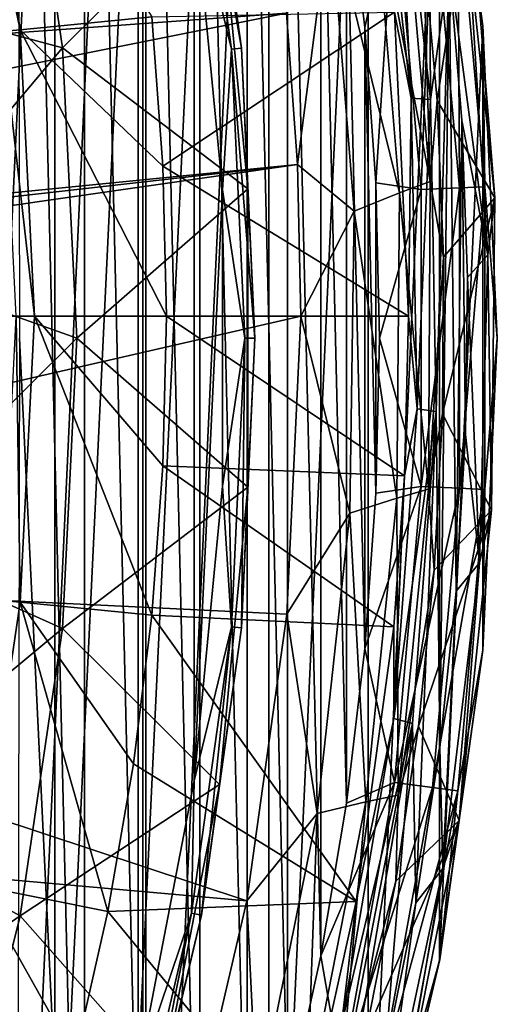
# Model space of a CAD drawing. Header units: metres. Extents: x -23 to 23, y -109 to 23.
# Tile 612 of 656: x 19.75 to 23, y -4.53 to 2.16. Entities that reach past the tile are written whole.
import ezdxf

# ---------------------------------------------------------------- set-up
doc = ezdxf.new("R2010")
doc.units = ezdxf.units.M
doc.layers.add('solid_509434_01', color=7, linetype='CONTINUOUS')

msp = doc.modelspace()

# ---------------------------------------------------------------- linework, layer by layer
at = {"layer": 'solid_509434_01'}
for points in [[(19.5541, 12.109192), (20.589169, 10.25053), (19.5541, -12.109192)], [(20.589169, 10.25053), (20.589169, -10.25053), (19.5541, -12.109192)], [(20.589169, 10.25053), (21.44606, 8.309953), (20.589169, -10.25053)], [(20.192781, -9.223369, 116), (20.192831, 9.223259, 116), (19.730137, 10.175865, 116)], [(19.75, 0, 116), (20.192781, -9.223369, 116), (19.730137, 10.175865, 116)], [(20.192781, -9.223369, 116), (20.609663, -8.250711, 116), (20.192831, 9.223259, 116)], [(20.609663, -8.250711, 116), (20.609707, 8.2506, 116), (20.192831, 9.223259, 116)], [(19.241846, -0.658242, 116), (19.241838, 8.789304, 116), (19.990435, 6.920155, 116)], [(21.44606, 8.309953), (21.44606, -8.309953), (20.589169, -10.25053)], [(21.44606, 8.309953), (22.122305, 6.292643), (21.44606, -8.309953)], [(20.609663, -8.250711, 116), (20.978037, -7.263582, 116), (20.609707, 8.2506, 116)], [(20.978037, -7.263582, 116), (20.978077, 7.263468, 116), (20.609707, 8.2506, 116)], [(20.978037, -7.263582, 116), (21.299629, -6.256796, 116), (20.978077, 7.263468, 116)], [(21.299629, -6.256796, 116), (21.299662, 6.256681, 116), (20.978077, 7.263468, 116)], [(19.990435, 6.920155, 116), (19.241852, -8.789273, 116), (19.241846, -0.658242, 116)], [(19.990435, 6.920155, 116), (19.990446, -6.920123, 116), (19.241852, -8.789273, 116)], [(19.990435, 6.920155, 116), (20.558002, 4.987086, 116), (19.990446, -6.920123, 116)], [(21.299629, -6.256796, 116), (21.573851, -5.233609, 116), (21.299662, 6.256681, 116)], [(21.573851, -5.233609, 116), (21.573877, 5.233493, 116), (21.299662, 6.256681, 116)], [(22.122305, 6.292643), (22.122305, -6.292643), (21.44606, -8.309953)], [(22.122305, 6.292643), (22.607851, 4.227122), (22.122305, -6.292643)], [(21.573851, -5.233609, 116), (21.798849, -4.200936, 116), (21.573877, 5.233493, 116)], [(21.798849, -4.200936, 116), (21.798872, 4.200819, 116), (21.573877, 5.233493, 116)], [(20.558002, 4.987086, 116), (20.55801, -4.987054, 116), (19.990446, -6.920123, 116)], [(20.558002, 4.987086, 116), (20.938776, 3.011133, 116), (20.55801, -4.987054, 116)], [(21.273342, 4.249959, 160.176529), (10.934602, 2.741548, 160.433731), (11.161527, 1.454595, 160.433731)], [(21.44433, 3.233089, 160.176529), (21.273342, 4.249959, 160.176529), (11.161527, 1.454595, 160.433731)], [(22.607851, 4.227122), (22.607851, -4.227122), (22.122305, -6.292643)], [(22.607851, 4.227122), (22.901945, 2.121328), (22.607851, -4.227122)], [(22.901886, 2.122175, 115.199997), (22.901945, 2.121328), (22.607851, 4.227122)], [(22.608381, 4.226244, 115.199997), (22.901886, 2.122175, 115.199997), (22.607851, 4.227122)], [(22.731499, 3.079191, 115.506149), (22.901886, 2.122175, 115.199997), (22.608381, 4.226244, 115.199997)], [(21.798849, -4.200936, 116), (21.973505, -3.161888, 116), (21.798872, 4.200819, 116)], [(21.973505, -3.161888, 116), (21.973522, 3.16177, 116), (21.798872, 4.200819, 116)], [(19.349432, 3.998841, 156.007462), (19.470388, 4.022895, 155.2547), (19.756243, 2.095817, 155.2547)], [(20.650084, 2.183856, 129.534592), (19.756243, 2.095817, 155.2547), (19.470388, 4.022895, 155.2547)], [(19.633511, 2.083732, 156.007462), (19.349432, 3.998841, 156.007462), (19.756243, 2.095817, 155.2547)], [(20.044273, 1.974189, 118.138596), (19.75425, 3.929365, 118.138596), (18.642668, 2.35196, 119.872559)], [(21.109957, 3.035153, 116.300888), (19.75425, 3.929365, 118.138596), (20.044273, 1.974189, 118.138596)], [(20.987879, 3.923314, 116.165947), (21.260345, 1.970061, 116.165947), (20.920675, 3.910752, 116.046921)], [(20.920675, 3.910752, 116.046921), (21.19227, 1.963753, 116.046921), (20.938776, 3.011133, 116)], [(21.260345, 1.970061, 116.165947), (21.19227, 1.963753, 116.046921), (20.920675, 3.910752, 116.046921)], [(20.987879, 3.923314, 116.165947), (21.109957, 3.035153, 116.300888), (21.260345, 1.970061, 116.165947)], [(22.175951, 3.729073, 117.699059), (22.30826, 3.732368, 117.650002), (22.414064, 1.630633, 117.699059)], [(22.175951, 3.729073, 117.699059), (22.414064, 1.630633, 117.699059), (22.300537, 2.216439, 117.822166)], [(22.535402, 3.601798, 117.650002), (22.545856, 1.622712, 117.650002), (22.30826, 3.732368, 117.650002)], [(22.414064, 1.630633, 117.699059), (22.30826, 3.732368, 117.650002), (22.545856, 1.622712, 117.650002)], [(22.535402, 3.601798, 117.650002), (22.672337, 2.542711, 117.650002), (22.545856, 1.622712, 117.650002)], [(21.566738, 2.209261, 160.176529), (21.44433, 3.233089, 160.176529), (11.161527, 1.454595, 160.433731)], [(21.973505, -3.161888, 116), (22.098917, -2.111116, 116), (21.973522, 3.16177, 116)], [(22.098917, -2.111116, 116), (22.098928, 2.110996, 116), (21.973522, 3.16177, 116)], [(22.301886, 3.020996, 115.939346), (21.973522, 3.16177, 116), (22.098928, 2.110996, 116)], [(22.161684, 3.056484, 159.877151), (22.543291, 1.064644, 159.558624), (22.361708, 3.148429, 159.558624)], [(22.361708, 3.148429, 159.558624), (22.543291, 1.064644, 159.558624), (22.496109, 2.676374, 159.185638)], [(21.302879, 1.01478, 116.300888), (21.109957, 3.035153, 116.300888), (20.044273, 1.974189, 118.138596)], [(21.260345, 1.970061, 116.165947), (21.109957, 3.035153, 116.300888), (21.302879, 1.01478, 116.300888)], [(21.863573, 2.909744, 160.093643), (22.335764, 0.987586, 159.877151), (22.161684, 3.056484, 159.877151)], [(22.301886, 3.020996, 115.939346), (22.098928, 2.110996, 116), (22.174629, 1.054676, 116)], [(22.161684, 3.056484, 159.877151), (22.335764, 0.987586, 159.877151), (22.543291, 1.064644, 159.558624)], [(22.482904, 1.009708, 115.939346), (22.301886, 3.020996, 115.939346), (22.174629, 1.054676, 116)], [(22.559431, 3.055882, 115.765907), (22.301886, 3.020996, 115.939346), (22.482904, 1.009708, 115.939346)], [(22.74254, 1.021369, 115.765907), (22.559431, 3.055882, 115.765907), (22.482904, 1.009708, 115.939346)], [(22.81246, 3.06731, 117.851746), (22.496109, 2.676374, 159.185638), (22.590055, 1.615224, 159.185638)], [(22.731499, 3.079191, 115.506149), (22.559431, 3.055882, 115.765907), (22.74254, 1.021369, 115.765907)], [(22.984234, 0.952525, 117.851746), (22.81246, 3.06731, 117.851746), (22.590055, 1.615224, 159.185638)], [(22.916006, 1.029159, 115.506149), (22.901886, 2.122175, 115.199997), (22.731499, 3.079191, 115.506149)], [(22.916006, 1.029159, 115.506149), (22.731499, 3.079191, 115.506149), (22.74254, 1.021369, 115.765907)], [(22.802988, 2.656073, 117.709198), (22.81246, 3.06731, 117.851746), (22.984234, 0.952525, 117.851746)], [(20.938776, 3.011133, 116), (20.93878, -3.0111, 116), (20.55801, -4.987054, 116)], [(20.938776, 3.011133, 116), (21.130297, 1.007506, 116), (20.93878, -3.0111, 116)], [(21.19227, 1.963753, 116.046921), (21.130297, 1.007506, 116), (20.938776, 3.011133, 116)], [(21.863573, 2.909744, 160.093643), (21.566738, 2.209261, 160.176529), (21.640291, 1.180788, 160.176529)], [(21.863573, 2.909744, 160.093643), (21.640291, 1.180788, 160.176529), (22.025549, 0.862171, 160.093643)], [(21.863573, 2.909744, 160.093643), (22.025549, 0.862171, 160.093643), (22.335764, 0.987586, 159.877151)], [(22.543291, 1.064644, 159.558624), (22.590055, 1.615224, 159.185638), (22.496109, 2.676374, 159.185638)], [(22.936514, 0.565848, 117.709198), (22.672337, 2.542711, 117.650002), (22.802988, 2.656073, 117.709198)], [(22.936514, 0.565848, 117.709198), (22.802988, 2.656073, 117.709198), (22.984234, 0.952525, 117.851746)], [(22.672337, 2.542711, 117.650002), (22.584717, -0.499924, 117.650002), (22.545856, 1.622712, 117.650002)], [(22.672337, 2.542711, 117.650002), (22.608679, -2.783803, 117.650002), (22.584717, -0.499924, 117.650002)], [(22.672337, 2.542711, 117.650002), (22.721287, -1.721569, 117.650002), (22.608679, -2.783803, 117.650002)], [(22.672337, 2.542711, 117.650002), (22.759462, 1.478842, 117.650002), (22.721287, -1.721569, 117.650002)], [(22.936514, 0.565848, 117.709198), (22.759462, 1.478842, 117.650002), (22.672337, 2.542711, 117.650002)], [(20.044273, 1.974189, 118.138596), (18.642668, 2.35196, 119.872559), (18.784231, 0.483144, 119.872559)], [(21.566738, 2.209261, 160.176529), (11.161527, 1.454595, 160.433731), (11.237511, 0.15, 160.433731)], [(21.640291, 1.180788, 160.176529), (21.566738, 2.209261, 160.176529), (11.237511, 0.15, 160.433731)], [(22.300537, 2.216439, 117.822166), (20.725006, 1.168154, 129.534592), (20.650084, 2.183856, 129.534592)], [(22.300537, 2.216439, 117.822166), (22.396074, 0.15, 117.822166), (20.725006, 1.168154, 129.534592)], [(22.414064, 1.630633, 117.699059), (22.396074, 0.15, 117.822166), (22.300537, 2.216439, 117.822166)], [(20.650084, 2.183856, 129.534592), (20.725006, 1.168154, 129.534592), (19.756243, 2.095817, 155.2547)], [(19.633511, 2.083732, 156.007462), (19.756243, 2.095817, 155.2547), (19.851833, 0.15, 155.2547)], [(19.633511, 2.083732, 156.007462), (19.851833, 0.15, 155.2547), (19.72851, 0.15, 156.007462)], [(19.756243, 2.095817, 155.2547), (20.75, 0.15, 129.534592), (19.851833, 0.15, 155.2547)], [(20.725006, 1.168154, 129.534592), (20.75, 0.15, 129.534592), (19.756243, 2.095817, 155.2547)], [(22.098917, -2.111116, 116), (22.174623, -1.054795, 116), (22.098928, 2.110996, 116)], [(22.174623, -1.054795, 116), (22.174629, 1.054676, 116), (22.098928, 2.110996, 116)], [(22.901945, 2.121328), (22.901945, -2.121328), (22.607851, -4.227122)], [(22.901886, 2.122175, 115.199997), (23, 0, 115.199997), (22.901945, 2.121328)], [(22.916006, 1.029159, 115.506149), (23, 0, 115.199997), (22.901886, 2.122175, 115.199997)], [(22.901945, 2.121328), (22.999598, 0), (22.901945, -2.121328)], [(23, 0, 115.199997), (22.999598, 0), (22.901945, 2.121328)], [(20.141258, 0, 118.138596), (20.044273, 1.974189, 118.138596), (18.784231, 0.483144, 119.872559)], [(21.302879, 1.01478, 116.300888), (20.044273, 1.974189, 118.138596), (20.141258, 0, 118.138596)], [(21.19227, 1.963753, 116.046921), (21.28306, 0, 116.046921), (21.130297, 1.007506, 116)], [(21.260345, 1.970061, 116.165947), (21.351427, 0, 116.165947), (21.19227, 1.963753, 116.046921)], [(21.351427, 0, 116.165947), (21.28306, 0, 116.046921), (21.19227, 1.963753, 116.046921)], [(21.260345, 1.970061, 116.165947), (21.302879, 1.01478, 116.300888), (21.351427, 0, 116.165947)], [(22.414064, 1.630633, 117.699059), (22.454054, -0.480894, 117.699059), (22.396074, 0.15, 117.822166)], [(22.414064, 1.630633, 117.699059), (22.545856, 1.622712, 117.650002), (22.454054, -0.480894, 117.699059)], [(22.454054, -0.480894, 117.699059), (22.545856, 1.622712, 117.650002), (22.584717, -0.499924, 117.650002)], [(22.543291, 1.064644, 159.558624), (22.633976, 0.550828, 159.185638), (22.590055, 1.615224, 159.185638)], [(22.984234, 0.952525, 117.851746), (22.590055, 1.615224, 159.185638), (22.633976, 0.550828, 159.185638)], [(22.759462, 1.478842, 117.650002), (22.783976, -0.655964, 117.650002), (22.721287, -1.721569, 117.650002)], [(22.759462, 1.478842, 117.650002), (22.796743, 0.41185, 117.650002), (22.783976, -0.655964, 117.650002)], [(22.936514, 0.565848, 117.709198), (22.796743, 0.41185, 117.650002), (22.759462, 1.478842, 117.650002)], [(21.640291, 1.180788, 160.176529), (11.237511, 0.15, 160.433731), (12.534355, 0.15, 160.404709)], [(21.640291, 1.180788, 160.176529), (12.534355, 0.15, 160.404709), (14.451025, 0.15, 160.36026)], [(21.640291, 1.180788, 160.176529), (14.451025, 0.15, 160.36026), (21.664827, 0.15, 160.176529)], [(20.725006, 1.168154, 129.534592), (22.396074, 0.15, 117.822166), (20.75, 0.15, 129.534592)], [(22.025549, 0.862171, 160.093643), (21.640291, 1.180788, 160.176529), (21.664827, 0.15, 160.176529)], [(21.302879, -1.014784, 116.300888), (21.302879, 1.01478, 116.300888), (20.141258, 0, 118.138596)], [(21.130297, 1.007506, 116), (21.130299, -1.007472, 116), (20.93878, -3.0111, 116)], [(21.28306, 0, 116.046921), (21.130299, -1.007472, 116), (21.130297, 1.007506, 116)], [(21.351427, 0, 116.165947), (21.302879, 1.01478, 116.300888), (21.302879, -1.014784, 116.300888)], [(22.174623, -1.054795, 116), (22.200001, -0.00006, 116), (22.174629, 1.054676, 116)], [(22.482904, 1.009708, 115.939346), (22.174629, 1.054676, 116), (22.200001, -0.00006, 116)], [(22.482904, -1.009708, 115.939346), (22.482904, 1.009708, 115.939346), (22.200001, -0.00006, 116)], [(22.335764, 0.987586, 159.877151), (22.531116, -1.027001, 159.558624), (22.543291, 1.064644, 159.558624)], [(22.74254, 1.021369, 115.765907), (22.482904, 1.009708, 115.939346), (22.482904, -1.009708, 115.939346)], [(22.74254, -1.021369, 115.765907), (22.74254, 1.021369, 115.765907), (22.482904, -1.009708, 115.939346)], [(22.543291, 1.064644, 159.558624), (22.531116, -1.027001, 159.558624), (22.633976, 0.550828, 159.185638)], [(22.916006, 1.029159, 115.506149), (22.74254, 1.021369, 115.765907), (22.74254, -1.021369, 115.765907)], [(22.916006, -1.029159, 115.506149), (22.916006, 1.029159, 115.506149), (22.74254, -1.021369, 115.765907)], [(22.916006, -1.029159, 115.506149), (23, 0, 115.199997), (22.916006, 1.029159, 115.506149)], [(22.025549, 0.862171, 160.093643), (22.317122, -1.088538, 159.877151), (22.335764, 0.987586, 159.877151)], [(22.335764, 0.987586, 159.877151), (22.317122, -1.088538, 159.877151), (22.531116, -1.027001, 159.558624)], [(22.984234, 0.952525, 117.851746), (22.633976, 0.550828, 159.185638), (22.627769, -0.514457, 159.185638)], [(22.960369, -1.169257, 117.851746), (22.984234, 0.952525, 117.851746), (22.627769, -0.514457, 159.185638)], [(22.936514, 0.565848, 117.709198), (22.984234, 0.952525, 117.851746), (22.960369, -1.169257, 117.851746)], [(22.025549, 0.862171, 160.093643), (21.664827, 0.15, 160.176529), (21.996185, -1.191588, 160.093643)], [(22.025549, 0.862171, 160.093643), (21.996185, -1.191588, 160.093643), (22.317122, -1.088538, 159.877151)], [(22.531116, -1.027001, 159.558624), (22.627769, -0.514457, 159.185638), (22.633976, 0.550828, 159.185638)], [(22.878843, -1.527844, 117.709198), (22.796743, 0.41185, 117.650002), (22.936514, 0.565848, 117.709198)], [(22.878843, -1.527844, 117.709198), (22.936514, 0.565848, 117.709198), (22.960369, -1.169257, 117.851746)], [(20.141258, 0, 118.138596), (18.784231, 0.483144, 119.872559), (18.738926, -1.390478, 119.872559)], [(22.878843, -1.527844, 117.709198), (22.783976, -0.655964, 117.650002), (22.796743, 0.41185, 117.650002)], [(14.353312, -1.527662, 160.36026), (21.569702, -1.877972, 160.176529), (21.664827, 0.15, 160.176529)], [(14.451025, 0.15, 160.36026), (14.353312, -1.527662, 160.36026), (21.664827, 0.15, 160.176529)], [(19.633511, -1.783732, 156.007462), (19.72851, 0.15, 156.007462), (19.756243, -1.795817, 155.2547)], [(19.72851, 0.15, 156.007462), (19.851833, 0.15, 155.2547), (19.756243, -1.795817, 155.2547)], [(20.650084, -1.883856, 129.534592), (19.756243, -1.795817, 155.2547), (19.851833, 0.15, 155.2547)], [(20.725006, -0.868154, 129.534592), (20.650084, -1.883856, 129.534592), (19.851833, 0.15, 155.2547)], [(20.75, 0.15, 129.534592), (20.725006, -0.868154, 129.534592), (19.851833, 0.15, 155.2547)], [(22.369686, -0.936856, 117.822166), (20.725006, -0.868154, 129.534592), (20.75, 0.15, 129.534592)], [(22.396074, 0.15, 117.822166), (22.369686, -0.936856, 117.822166), (20.75, 0.15, 129.534592)], [(21.996185, -1.191588, 160.093643), (21.664827, 0.15, 160.176529), (21.569702, -1.877972, 160.176529)], [(22.454054, -0.480894, 117.699059), (22.369686, -0.936856, 117.822166), (22.396074, 0.15, 117.822166)], [(20.044273, -1.974189, 118.138596), (20.141258, 0, 118.138596), (18.738926, -1.390478, 119.872559)], [(19.75, 0, 116), (19.730082, -10.175972, 116), (20.192781, -9.223369, 116)], [(21.302879, -1.014784, 116.300888), (20.141258, 0, 118.138596), (20.044273, -1.974189, 118.138596)], [(22.901886, -2.122175, 115.199997), (22.901945, -2.121328), (22.999598, 0)], [(23, 0, 115.199997), (22.901886, -2.122175, 115.199997), (22.999598, 0)], [(21.28306, 0, 116.046921), (21.19227, -1.963753, 116.046921), (21.130299, -1.007472, 116)], [(21.260345, -1.970061, 116.165947), (21.19227, -1.963753, 116.046921), (21.28306, 0, 116.046921)], [(21.351427, 0, 116.165947), (21.302879, -1.014784, 116.300888), (21.260345, -1.970061, 116.165947)], [(21.351427, 0, 116.165947), (21.260345, -1.970061, 116.165947), (21.28306, 0, 116.046921)], [(22.482904, -1.009708, 115.939346), (22.200001, -0.00006, 116), (22.174623, -1.054795, 116)], [(22.916006, -1.029159, 115.506149), (22.901886, -2.122175, 115.199997), (23, 0, 115.199997)], [(22.454054, -0.480894, 117.699059), (22.295567, -2.586845, 117.699059), (22.369686, -0.936856, 117.822166)], [(22.454054, -0.480894, 117.699059), (22.584717, -0.499924, 117.650002), (22.295567, -2.586845, 117.699059)], [(22.295567, -2.586845, 117.699059), (22.584717, -0.499924, 117.650002), (22.423618, -2.619871, 117.650002)], [(22.446552, -3.838919, 117.650002), (22.423618, -2.619871, 117.650002), (22.584717, -0.499924, 117.650002)], [(22.608679, -2.783803, 117.650002), (22.446552, -3.838919, 117.650002), (22.584717, -0.499924, 117.650002)], [(22.531116, -1.027001, 159.558624), (22.571455, -1.578273, 159.185638), (22.627769, -0.514457, 159.185638)], [(22.960369, -1.169257, 117.851746), (22.627769, -0.514457, 159.185638), (22.571455, -1.578273, 159.185638)], [(22.878843, -1.527844, 117.709198), (22.721287, -1.721569, 117.650002), (22.783976, -0.655964, 117.650002)], [(22.296103, -1.963758, 117.822166), (20.650084, -1.883856, 129.534592), (20.725006, -0.868154, 129.534592)], [(22.369686, -0.936856, 117.822166), (22.296103, -1.963758, 117.822166), (20.725006, -0.868154, 129.534592)], [(22.295567, -2.586845, 117.699059), (22.296103, -1.963758, 117.822166), (22.369686, -0.936856, 117.822166)], [(21.109957, -3.035157, 116.300888), (21.302879, -1.014784, 116.300888), (20.044273, -1.974189, 118.138596)], [(21.19227, -1.963753, 116.046921), (20.93878, -3.0111, 116), (21.130299, -1.007472, 116)], [(21.260345, -1.970061, 116.165947), (21.302879, -1.014784, 116.300888), (21.109957, -3.035157, 116.300888)], [(22.482904, -1.009708, 115.939346), (22.174623, -1.054795, 116), (22.098917, -2.111116, 116)], [(22.301886, -3.020996, 115.939346), (22.482904, -1.009708, 115.939346), (22.098917, -2.111116, 116)], [(22.74254, -1.021369, 115.765907), (22.482904, -1.009708, 115.939346), (22.301886, -3.020996, 115.939346)], [(22.559431, -3.055882, 115.765907), (22.74254, -1.021369, 115.765907), (22.301886, -3.020996, 115.939346)], [(22.317122, -1.088538, 159.877151), (22.325289, -3.108531, 159.558624), (22.531116, -1.027001, 159.558624)], [(22.531116, -1.027001, 159.558624), (22.325289, -3.108531, 159.558624), (22.571455, -1.578273, 159.185638)], [(22.916006, -1.029159, 115.506149), (22.74254, -1.021369, 115.765907), (22.559431, -3.055882, 115.765907)], [(22.731499, -3.079191, 115.506149), (22.916006, -1.029159, 115.506149), (22.559431, -3.055882, 115.765907)], [(22.731499, -3.079191, 115.506149), (22.901886, -2.122175, 115.199997), (22.916006, -1.029159, 115.506149)], [(21.996185, -1.191588, 160.093643), (22.105919, -3.153975, 159.877151), (22.317122, -1.088538, 159.877151)], [(22.317122, -1.088538, 159.877151), (22.105919, -3.153975, 159.877151), (22.325289, -3.108531, 159.558624)], [(21.996185, -1.191588, 160.093643), (21.569702, -1.877972, 160.176529), (21.775734, -3.233693, 160.093643)], [(21.996185, -1.191588, 160.093643), (21.775734, -3.233693, 160.093643), (22.105919, -3.153975, 159.877151)], [(22.960369, -1.169257, 117.851746), (22.571455, -1.578273, 159.185638), (22.465153, -2.638261, 159.185638)], [(22.741028, -3.279971, 117.851746), (22.960369, -1.169257, 117.851746), (22.465153, -2.638261, 159.185638)], [(22.878843, -1.527844, 117.709198), (22.960369, -1.169257, 117.851746), (22.741028, -3.279971, 117.851746)], [(20.044273, -1.974189, 118.138596), (18.738926, -1.390478, 119.872559), (18.507202, -3.250267, 119.872559)], [(14.353312, -1.527662, 160.36026), (14.061496, -3.182636, 160.36026), (21.296829, -3.826155, 160.176529)], [(14.353312, -1.527662, 160.36026), (21.296829, -3.826155, 160.176529), (21.569702, -1.877972, 160.176529)], [(22.630455, -3.60755, 117.709198), (22.721287, -1.721569, 117.650002), (22.878843, -1.527844, 117.709198)], [(22.630455, -3.60755, 117.709198), (22.878843, -1.527844, 117.709198), (22.741028, -3.279971, 117.851746)], [(22.325289, -3.108531, 159.558624), (22.465153, -2.638261, 159.185638), (22.571455, -1.578273, 159.185638)], [(22.630455, -3.60755, 117.709198), (22.608679, -2.783803, 117.650002), (22.721287, -1.721569, 117.650002)], [(19.633511, -1.783732, 156.007462), (19.756243, -1.795817, 155.2547), (19.470388, -3.722895, 155.2547)], [(20.351295, -3.898124, 129.534592), (19.470388, -3.722895, 155.2547), (19.756243, -1.795817, 155.2547)], [(20.525414, -2.894657, 129.534592), (20.351295, -3.898124, 129.534592), (19.756243, -1.795817, 155.2547)], [(20.650084, -1.883856, 129.534592), (20.525414, -2.894657, 129.534592), (19.756243, -1.795817, 155.2547)], [(22.039251, -3.831905, 117.822166), (20.525414, -2.894657, 129.534592), (20.650084, -1.883856, 129.534592)], [(22.296103, -1.963758, 117.822166), (22.039251, -3.831905, 117.822166), (20.650084, -1.883856, 129.534592)], [(21.775734, -3.233693, 160.093643), (21.569702, -1.877972, 160.176529), (21.296829, -3.826155, 160.176529)], [(19.75425, -3.929365, 118.138596), (20.044273, -1.974189, 118.138596), (18.507202, -3.250267, 119.872559)], [(21.109957, -3.035157, 116.300888), (20.044273, -1.974189, 118.138596), (19.75425, -3.929365, 118.138596)], [(21.19227, -1.963753, 116.046921), (20.920675, -3.910752, 116.046921), (20.93878, -3.0111, 116)], [(20.987879, -3.923314, 116.165947), (20.920675, -3.910752, 116.046921), (21.19227, -1.963753, 116.046921)], [(21.260345, -1.970061, 116.165947), (20.987879, -3.923314, 116.165947), (21.19227, -1.963753, 116.046921)], [(21.260345, -1.970061, 116.165947), (21.109957, -3.035157, 116.300888), (20.987879, -3.923314, 116.165947)], [(22.295567, -2.586845, 117.699059), (22.039251, -3.831905, 117.822166), (22.296103, -1.963758, 117.822166)], [(22.301886, -3.020996, 115.939346), (22.098917, -2.111116, 116), (21.973505, -3.161888, 116)], [(22.608379, -4.226244, 115.199997), (22.607851, -4.227122), (22.901945, -2.121328)], [(22.901886, -2.122175, 115.199997), (22.608379, -4.226244, 115.199997), (22.901945, -2.121328)], [(22.731499, -3.079191, 115.506149), (22.608379, -4.226244, 115.199997), (22.901886, -2.122175, 115.199997)], [(22.295567, -2.586845, 117.699059), (21.940001, -4.668605, 117.699059), (22.039251, -3.831905, 117.822166)], [(22.295567, -2.586845, 117.699059), (22.423618, -2.619871, 117.650002), (21.940001, -4.668605, 117.699059)], [(21.940001, -4.668605, 117.699059), (22.423618, -2.619871, 117.650002), (22.064566, -4.712049, 117.650002)], [(22.235086, -4.885962, 117.650002), (22.064566, -4.712049, 117.650002), (22.423618, -2.619871, 117.650002)], [(22.446552, -3.838919, 117.650002), (22.235086, -4.885962, 117.650002), (22.423618, -2.619871, 117.650002)], [(22.741028, -3.279971, 117.851746), (22.465153, -2.638261, 159.185638), (22.309101, -3.69207, 159.185638)], [(22.325289, -3.108531, 159.558624), (22.309101, -3.69207, 159.185638), (22.465153, -2.638261, 159.185638)], [(22.630455, -3.60755, 117.709198), (22.446552, -3.838919, 117.650002), (22.608679, -2.783803, 117.650002)], [(22.039251, -3.831905, 117.822166), (20.351295, -3.898124, 129.534592), (20.525414, -2.894657, 129.534592)], [(20.920675, -3.910752, 116.046921), (20.55801, -4.987054, 116), (20.93878, -3.0111, 116)], [(20.725859, -5.028044, 116.300888), (21.109957, -3.035157, 116.300888), (19.75425, -3.929365, 118.138596)], [(20.987879, -3.923314, 116.165947), (21.109957, -3.035157, 116.300888), (20.725859, -5.028044, 116.300888)], [(22.301886, -3.020996, 115.939346), (21.973505, -3.161888, 116), (21.798849, -4.200936, 116)], [(21.941305, -5.007959, 115.939346), (22.301886, -3.020996, 115.939346), (21.798849, -4.200936, 116)], [(22.559431, -3.055882, 115.765907), (22.301886, -3.020996, 115.939346), (21.941305, -5.007959, 115.939346)], [(22.194685, -5.065792, 115.765907), (22.559431, -3.055882, 115.765907), (21.941305, -5.007959, 115.939346)], [(22.731499, -3.079191, 115.506149), (22.559431, -3.055882, 115.765907), (22.194685, -5.065792, 115.765907)], [(22.363972, -5.104431, 115.506149), (22.731499, -3.079191, 115.506149), (22.194685, -5.065792, 115.765907)], [(22.363972, -5.104431, 115.506149), (22.608379, -4.226244, 115.199997), (22.731499, -3.079191, 115.506149)], [(22.325289, -3.108531, 159.558624), (21.927578, -5.162054, 159.558624), (22.309101, -3.69207, 159.185638)], [(22.105919, -3.153975, 159.877151), (21.927578, -5.162054, 159.558624), (22.325289, -3.108531, 159.558624)], [(14.061496, -3.182636, 160.36026), (13.579521, -4.792542, 160.36026), (20.864208, -5.6852, 160.176529)], [(14.061496, -3.182636, 160.36026), (20.864208, -5.6852, 160.176529), (21.296829, -3.826155, 160.176529)], [(22.105919, -3.153975, 159.877151), (21.703978, -5.190905, 159.877151), (21.927578, -5.162054, 159.558624)], [(21.775734, -3.233693, 160.093643), (21.703978, -5.190905, 159.877151), (22.105919, -3.153975, 159.877151)], [(19.75425, -3.929365, 118.138596), (18.507202, -3.250267, 119.872559), (18.091366, -5.077722, 119.872559)], [(21.775734, -3.233693, 160.093643), (21.296829, -3.826155, 160.176529), (21.366114, -5.246403, 160.093643)], [(21.775734, -3.233693, 160.093643), (21.366114, -5.246403, 160.093643), (21.703978, -5.190905, 159.877151)], [(22.741028, -3.279971, 117.851746), (22.309101, -3.69207, 159.185638), (22.103645, -4.737365, 159.185638)], [(22.328022, -5.361668, 117.851746), (22.741028, -3.279971, 117.851746), (22.103645, -4.737365, 159.185638)], [(22.630455, -3.60755, 117.709198), (22.741028, -3.279971, 117.851746), (22.328022, -5.361668, 117.851746)], [(22.193417, -5.655932, 117.709198), (22.446552, -3.838919, 117.650002), (22.630455, -3.60755, 117.709198)], [(22.193417, -5.655932, 117.709198), (22.630455, -3.60755, 117.709198), (22.328022, -5.361668, 117.851746)], [(19.856512, -5.873407, 129.534592), (18.997023, -5.612676, 155.2547), (19.470388, -3.722895, 155.2547)], [(20.128149, -4.891839, 129.534592), (19.856512, -5.873407, 129.534592), (19.470388, -3.722895, 155.2547)], [(20.351295, -3.898124, 129.534592), (20.128149, -4.891839, 129.534592), (19.470388, -3.722895, 155.2547)], [(21.927578, -5.162054, 159.558624), (22.103645, -4.737365, 159.185638), (22.309101, -3.69207, 159.185638)], [(22.039251, -3.831905, 117.822166), (21.671602, -5.50029, 117.822166), (20.351295, -3.898124, 129.534592)], [(21.366114, -5.246403, 160.093643), (21.296829, -3.826155, 160.176529), (20.864208, -5.6852, 160.176529)], [(21.940001, -4.668605, 117.699059), (21.671602, -5.50029, 117.822166), (22.039251, -3.831905, 117.822166)], [(22.193417, -5.655932, 117.709198), (22.235086, -4.885962, 117.650002), (22.446552, -3.838919, 117.650002)], [(19.273983, -5.846699, 118.138596), (19.75425, -3.929365, 118.138596), (18.091366, -5.077722, 119.872559)], [(20.725859, -5.028044, 116.300888), (19.75425, -3.929365, 118.138596), (19.273983, -5.846699, 118.138596)], [(21.671602, -5.50029, 117.822166), (20.128149, -4.891839, 129.534592), (20.351295, -3.898124, 129.534592)], [(20.920675, -3.910752, 116.046921), (20.470592, -5.824386, 116.046921), (20.55801, -4.987054, 116)], [(20.53635, -5.843095, 116.165947), (20.470592, -5.824386, 116.046921), (20.920675, -3.910752, 116.046921)], [(20.987879, -3.923314, 116.165947), (20.53635, -5.843095, 116.165947), (20.920675, -3.910752, 116.046921)], [(20.987879, -3.923314, 116.165947), (20.725859, -5.028044, 116.300888), (20.53635, -5.843095, 116.165947)], [(21.941305, -5.007959, 115.939346), (21.798849, -4.200936, 116), (21.573851, -5.233609, 116)], [(22.608379, -4.226244, 115.199997), (22.121988, -6.294257, 115.199997), (22.607851, -4.227122)], [(22.363972, -5.104431, 115.506149), (22.121988, -6.294257, 115.199997), (22.608379, -4.226244, 115.199997)], [(22.121988, -6.294257, 115.199997), (22.122305, -6.292643), (22.607851, -4.227122)]]:
    msp.add_3dface(points, dxfattribs=at)

doc.saveas('drawing.dxf')
